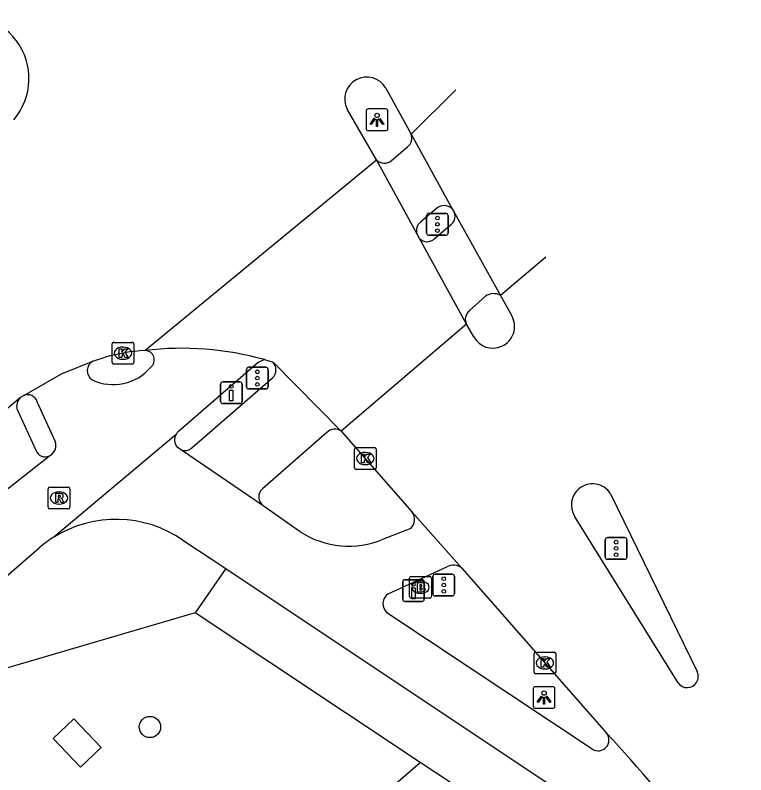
# Model space of a CAD drawing. Extents: x 159053 to 160041, y 380450 to 381422.
# Drawn here: x 159201.44 to 159235.06, y 381228.97 to 381263.94 of the extents above; entities that cross this region are included whole.
import ezdxf

# ---------------------------------------------------------------- set-up
doc = ezdxf.new("R2010")
doc.units = 0
for name, color, linetype in [('IMGEO_Boom', 7, 'Continuous'), ('IMGEO_Brandkraan', 7, 'Continuous'), ('IMGEO_Drukknoppaal', 7, 'Continuous'), ('IMGEO_Fietspad_gesloten', 7, 'Continuous'), ('IMGEO_Kolk', 7, 'Continuous'), ('IMGEO_Lichtpunt', 7, 'Continuous'), ('IMGEO_Rijbaan_lokaal_gesloten', 7, 'Continuous'), ('IMGEO_Rijbaan_regionaal_gesloten', 7, 'Continuous'), ('IMGEO_Rioolput', 7, 'Continuous'), ('IMGEO_Verkeersregelinstallatiepaal', 7, 'Continuous'), ('IMGEO_Voetpad_gesloten', 7, 'Continuous'), ('IMGEO_Voetpad_open', 7, 'Continuous')]:
    doc.layers.add(name, color=color, linetype=linetype)

msp = doc.modelspace()

# ---------------------------------------------------------------- linework, layer by layer
at = {"layer": 'IMGEO_Boom'}
msp.add_circle((159207.639, 381231.172), 0.489, dxfattribs=at)
at = {"layer": 'IMGEO_Brandkraan'}
for p, q in [((159219.588, 381237.175), (159219.588, 381238.027)), ((159219.663, 381238.101), (159220.515, 381238.101)), ((159220.589, 381238.027), (159220.589, 381237.175)), ((159220.076, 381237.881), (159220.101, 381237.881)), ((159220.099, 381237.321), (159220.074, 381237.321)), ((159220.515, 381237.101), (159219.663, 381237.101))]:
    msp.add_line(p, q, dxfattribs=at)
for points in [[(159219.588, 381237.175), (159219.588, 381238.027)], [(159219.663, 381238.101), (159220.515, 381238.101)], [(159220.589, 381238.027), (159220.589, 381237.175)], [(159219.936, 381237.801), (159219.936, 381237.401), (159220.149, 381237.401)], [(159220.167, 381237.801), (159219.936, 381237.801)], [(159220.115, 381237.72), (159220.061, 381237.72), (159220.061, 381237.644)], [(159220.061, 381237.644), (159220.114, 381237.644)], [(159220.123, 381237.568), (159220.061, 381237.568), (159220.061, 381237.487)], [(159220.061, 381237.487), (159220.123, 381237.487)], [(159220.515, 381237.101), (159219.663, 381237.101)]]:
    msp.add_lwpolyline(points, dxfattribs=at)
for centre, radius, start, end in [((159219.665, 381238.025), 0.0765, 91.552, 178.448), ((159219.665, 381238.025), 0.0765, 91.552, 178.448), ((159220.513, 381238.025), 0.0765, 1.552, 88.448), ((159220.513, 381238.025), 0.0765, 1.552, 88.448), ((159220.116, 381237.682), 0.0379, 267.8285, 90.9355), ((159220.171, 381237.656), 0.145, 59.4692, 91.5367), ((159220.196, 381237.703), 0.0922, 285.5137, 58.1501), ((159220.124, 381237.527), 0.0404, 269.8759, 90.5077), ((159220.155, 381237.652), 0.251, 268.6676, 293.5347), ((159220.201, 381237.511), 0.105, 301.3115, 78.989), ((159219.665, 381237.177), 0.0765, 181.552, 268.448), ((159219.665, 381237.177), 0.0765, 181.552, 268.448), ((159220.513, 381237.177), 0.0765, 271.552, 358.448), ((159220.513, 381237.177), 0.0765, 271.552, 358.448)]:
    msp.add_arc(centre, radius, start, end, dxfattribs=at)
for centre, major_axis, ratio, start_param, end_param in [((159220.075, 381237.601), (-0.387, 0.002), 0.722429, 4.712389, 7.853982), ((159220.1, 381237.601), (-0.39, 0.002), 0.717154, 1.570796, 4.712389)]:
    msp.add_ellipse(centre, major_axis=major_axis, ratio=ratio, start_param=start_param, end_param=end_param, dxfattribs=at)
at = {"layer": 'IMGEO_Drukknoppaal'}
for p, q in [((159210.888, 381246.159), (159210.888, 381246.959)), ((159210.888, 381246.959), (159210.888, 381246.159)), ((159210.988, 381247.059), (159211.778, 381247.059)), ((159211.778, 381247.059), (159210.988, 381247.059)), ((159211.878, 381246.959), (159211.878, 381246.159)), ((159211.878, 381246.159), (159211.878, 381246.959)), ((159211.778, 381246.059), (159210.988, 381246.059)), ((159210.988, 381246.059), (159211.778, 381246.059)), ((159219.27, 381237.053), (159219.27, 381237.853)), ((159219.27, 381237.853), (159219.27, 381237.053)), ((159219.37, 381237.953), (159220.16, 381237.953)), ((159220.16, 381237.953), (159219.37, 381237.953)), ((159220.26, 381237.853), (159220.26, 381237.053)), ((159220.26, 381237.053), (159220.26, 381237.853)), ((159220.16, 381236.953), (159219.37, 381236.953)), ((159219.37, 381236.953), (159220.16, 381236.953))]:
    msp.add_line(p, q, dxfattribs=at)
for points in [[(159211.458, 381246.684), (159211.458, 381246.184), (159211.308, 381246.184), (159211.308, 381246.684), (159211.458, 381246.684)], [(159219.84, 381237.578), (159219.84, 381237.078), (159219.69, 381237.078), (159219.69, 381237.578), (159219.84, 381237.578)]]:
    msp.add_lwpolyline(points, dxfattribs=at)
for centre in [(159211.383, 381246.849), (159219.765, 381237.743)]:
    msp.add_circle(centre, 0.085, dxfattribs=at)
for centre, start, end in [((159210.988, 381246.959), 90, 180), ((159210.988, 381246.959), 90, 180), ((159211.778, 381246.959), 0, 90), ((159211.778, 381246.959), 360, 90), ((159210.988, 381246.159), 180, 270), ((159210.988, 381246.159), 180, 270), ((159211.778, 381246.159), 270, 0), ((159211.778, 381246.159), 270, 0), ((159219.37, 381237.853), 90, 180), ((159219.37, 381237.853), 90, 180), ((159220.16, 381237.853), 0, 90), ((159220.16, 381237.853), 360, 90), ((159219.37, 381237.053), 180, 270), ((159219.37, 381237.053), 180, 270), ((159220.16, 381237.053), 270, 0), ((159220.16, 381237.053), 270, 0)]:
    msp.add_arc(centre, 0.1, start, end, dxfattribs=at)
at = {"layer": 'IMGEO_Fietspad_gesloten'}
for points in [[(159218.759, 381257.252), (159219.496, 381257.879)], [(159220.837, 381255.05), (159220.084, 381254.408)], [(159212.916, 381248.083), (159212.619, 381247.957), (159208.942, 381244.766)], [(159203.277, 381244.327), (159202.454, 381246.147)], [(159208.841, 381244.641), (159203.22, 381239.915)], [(159209.092, 381243.919), (159208.895, 381244.053)], [(159199.551, 381240.945), (159203.02, 381243.648)], [(159212.857, 381241.353), (159209.092, 381243.919)], [(159214.549, 381240.159), (159212.857, 381241.353)], [(159219.643, 381240.314), (159218.378, 381239.816)], [(159209.158, 381239.776), (159211.127, 381238.462)], [(159108.979, 381159.184), (159130.347, 381177.389), (159158.844, 381201.787), (159182.496, 381222.154), (159195.92, 381233.637), (159197.05, 381234.658), (159202.543, 381239.42)], [(159211.127, 381238.462), (159227.522, 381227.526), (159228.488, 381226.814)], [(159218.604, 381237.302), (159221.299, 381238.541)], [(159227.994, 381230.153), (159218.543, 381236.433)]]:
    msp.add_lwpolyline(points, dxfattribs=at)
for centre, radius, start, end in [((159219.181, 381258.28), 0.51, 308.1709, 21.3354), ((159218.427, 381257.623), 0.498, 222.1709, 311.7864), ((159221.179, 381254.643), 0.532, 46.3045, 129.9795), ((159220.426, 381254.012), 0.524, 130.7879, 193.9932), ((159207.406, 381248.069), 0.433, 309.2038, 89.4028), ((159205.254, 381247.572), 0.5, 118.3675, 236.008), ((159205.954, 381249.193), 2.26, 244.2868, 319.787), ((159202, 381245.991), 0.48, 18.9592, 110.6652), ((159209.242, 381244.42), 0.458, 130.9538, 151.1697), ((159202.772, 381244.13), 0.542, 297.2057, 21.3312), ((159209.281, 381244.385), 0.509, 149.782, 220.7122), ((159219.226, 381240.728), 0.588, 315.2643, 34.816), ((159206.082, 381235.295), 5.435, 55.5374, 121.7807), ((159216.791, 381243.647), 4.147, 237.265, 292.4972), ((159206.021, 381235.374), 5.335, 121.665, 130.681), ((159221.605, 381238.026), 0.599, 49.8704, 120.7119), ((159218.917, 381236.843), 0.555, 124.2917, 227.6777), ((159228.263, 381230.573), 0.499, 237.3989, 38.1242)]:
    msp.add_arc(centre, radius, start, end, dxfattribs=at)
at = {"layer": 'IMGEO_Kolk'}
for p, q in [((159205.974, 381248.88), (159206.826, 381248.88)), ((159205.899, 381247.954), (159205.899, 381248.806)), ((159206.387, 381248.66), (159206.412, 381248.66)), ((159206.9, 381248.806), (159206.9, 381247.954)), ((159206.826, 381247.88), (159205.974, 381247.88)), ((159206.41, 381248.1), (159206.385, 381248.1)), ((159217.052, 381243.105), (159217.052, 381243.957)), ((159217.127, 381244.031), (159217.979, 381244.031)), ((159218.053, 381243.957), (159218.053, 381243.105)), ((159217.54, 381243.811), (159217.565, 381243.811)), ((159217.563, 381243.251), (159217.538, 381243.251)), ((159217.979, 381243.031), (159217.127, 381243.031)), ((159225.314, 381233.695), (159225.314, 381234.547)), ((159225.389, 381234.621), (159226.241, 381234.621)), ((159226.315, 381234.547), (159226.315, 381233.695)), ((159225.802, 381234.401), (159225.827, 381234.401)), ((159225.825, 381233.841), (159225.8, 381233.841)), ((159226.241, 381233.621), (159225.389, 381233.621))]:
    msp.add_line(p, q, dxfattribs=at)
for points in [[(159205.974, 381248.88), (159206.826, 381248.88)], [(159205.899, 381247.954), (159205.899, 381248.806)], [(159206.22, 381248.58), (159206.343, 381248.58), (159206.343, 381248.429), (159206.473, 381248.58), (159206.637, 381248.58), (159206.491, 381248.429), (159206.644, 381248.18), (159206.492, 381248.18), (159206.407, 381248.344), (159206.343, 381248.277), (159206.343, 381248.18), (159206.22, 381248.18), (159206.22, 381248.58)], [(159206.9, 381248.806), (159206.9, 381247.954)], [(159206.826, 381247.88), (159205.974, 381247.88)], [(159217.052, 381243.105), (159217.052, 381243.957)], [(159217.127, 381244.031), (159217.979, 381244.031)], [(159218.053, 381243.957), (159218.053, 381243.105)], [(159217.373, 381243.731), (159217.496, 381243.731), (159217.496, 381243.58), (159217.626, 381243.731), (159217.79, 381243.731), (159217.644, 381243.58), (159217.797, 381243.331), (159217.645, 381243.331), (159217.56, 381243.495), (159217.496, 381243.428), (159217.496, 381243.331), (159217.373, 381243.331), (159217.373, 381243.731)], [(159217.979, 381243.031), (159217.127, 381243.031)], [(159225.314, 381233.695), (159225.314, 381234.547)], [(159225.389, 381234.621), (159226.241, 381234.621)], [(159226.315, 381234.547), (159226.315, 381233.695)], [(159225.635, 381234.321), (159225.758, 381234.321), (159225.758, 381234.17), (159225.888, 381234.321), (159226.052, 381234.321), (159225.906, 381234.17), (159226.059, 381233.921), (159225.907, 381233.921), (159225.822, 381234.085), (159225.758, 381234.018), (159225.758, 381233.921), (159225.635, 381233.921), (159225.635, 381234.321)], [(159226.241, 381233.621), (159225.389, 381233.621)]]:
    msp.add_lwpolyline(points, dxfattribs=at)
for centre, start, end in [((159205.976, 381248.804), 91.552, 178.448), ((159205.976, 381248.804), 91.552, 178.448), ((159206.824, 381248.804), 1.552, 88.448), ((159206.824, 381248.804), 1.552, 88.448), ((159205.976, 381247.956), 181.552, 268.448), ((159205.976, 381247.956), 181.552, 268.448), ((159206.824, 381247.956), 271.552, 358.448), ((159206.824, 381247.956), 271.552, 358.448), ((159217.129, 381243.955), 91.552, 178.448), ((159217.129, 381243.955), 91.552, 178.448), ((159217.977, 381243.955), 1.552, 88.448), ((159217.977, 381243.955), 1.552, 88.448), ((159217.129, 381243.107), 181.552, 268.448), ((159217.129, 381243.107), 181.552, 268.448), ((159217.977, 381243.107), 271.552, 358.448), ((159217.977, 381243.107), 271.552, 358.448), ((159225.391, 381234.545), 91.552, 178.448), ((159225.391, 381234.545), 91.552, 178.448), ((159226.239, 381234.545), 1.552, 88.448), ((159226.239, 381234.545), 1.552, 88.448), ((159225.391, 381233.697), 181.552, 268.448), ((159225.391, 381233.697), 181.552, 268.448), ((159226.239, 381233.697), 271.552, 358.448), ((159226.239, 381233.697), 271.552, 358.448)]:
    msp.add_arc(centre, 0.0765, start, end, dxfattribs=at)
for centre, major_axis, ratio, start_param, end_param in [((159206.386, 381248.38), (-0.387, 0.002), 0.722429, 4.712389, 7.853982), ((159206.411, 381248.38), (-0.39, 0.002), 0.717154, 1.570796, 4.712389), ((159217.539, 381243.531), (-0.387, 0.002), 0.722429, 4.712389, 7.853982), ((159217.564, 381243.531), (-0.39, 0.002), 0.717154, 1.570796, 4.712389), ((159225.801, 381234.121), (-0.387, 0.002), 0.722429, 4.712389, 7.853982), ((159225.826, 381234.121), (-0.39, 0.002), 0.717154, 1.570796, 4.712389)]:
    msp.add_ellipse(centre, major_axis=major_axis, ratio=ratio, start_param=start_param, end_param=end_param, dxfattribs=at)
at = {"layer": 'IMGEO_Lichtpunt'}
for p, q in [((159217.59, 381259.529), (159217.59, 381258.722)), ((159217.59, 381259.529), (159217.59, 381258.722)), ((159218.492, 381259.624), (159217.684, 381259.624)), ((159218.492, 381259.624), (159217.684, 381259.624)), ((159218.586, 381258.722), (159218.586, 381259.529)), ((159218.586, 381258.722), (159218.586, 381259.529)), ((159217.684, 381258.628), (159218.492, 381258.628)), ((159217.684, 381258.628), (159218.492, 381258.628)), ((159225.277, 381232.931), (159225.277, 381232.124)), ((159225.277, 381232.931), (159225.277, 381232.124)), ((159226.179, 381233.026), (159225.371, 381233.026)), ((159226.179, 381233.026), (159225.371, 381233.026)), ((159226.273, 381232.124), (159226.273, 381232.931)), ((159226.273, 381232.124), (159226.273, 381232.931)), ((159225.371, 381232.03), (159226.179, 381232.03)), ((159225.371, 381232.03), (159226.179, 381232.03))]:
    msp.add_line(p, q, dxfattribs=at)
for points in [[(159217.964, 381259.193), (159218.003, 381259.165), (159217.815, 381258.903), (159217.777, 381258.93), (159217.964, 381259.193)], [(159218.066, 381259.145), (159218.113, 381259.145), (159218.113, 381258.823), (159218.066, 381258.823), (159218.066, 381259.145)], [(159218.176, 381259.165), (159218.214, 381259.192), (159218.401, 381258.93), (159218.362, 381258.902), (159218.176, 381259.165)], [(159225.651, 381232.595), (159225.69, 381232.567), (159225.502, 381232.305), (159225.464, 381232.332), (159225.651, 381232.595)], [(159225.753, 381232.547), (159225.8, 381232.547), (159225.8, 381232.225), (159225.753, 381232.225), (159225.753, 381232.547)], [(159225.863, 381232.567), (159225.901, 381232.594), (159226.088, 381232.332), (159226.049, 381232.304), (159225.863, 381232.567)]]:
    msp.add_lwpolyline(points, dxfattribs=at)
for centre in [(159218.089, 381259.327), (159225.776, 381232.729)]:
    msp.add_circle(centre, 0.0994, dxfattribs=at)
for centre, start, end in [((159217.684, 381259.529), 90, 180), ((159217.684, 381259.529), 90, 180), ((159218.492, 381259.529), 0, 90), ((159218.492, 381259.529), 0, 90), ((159217.684, 381258.722), 180, 270), ((159217.684, 381258.722), 180, 270), ((159218.492, 381258.722), 270, 0), ((159218.492, 381258.722), 270, 360), ((159225.371, 381232.931), 90, 180), ((159225.371, 381232.931), 90, 180), ((159226.179, 381232.931), 0, 90), ((159226.179, 381232.931), 0, 90), ((159225.371, 381232.124), 180, 270), ((159225.371, 381232.124), 180, 270), ((159226.179, 381232.124), 270, 0), ((159226.179, 381232.124), 270, 360)]:
    msp.add_arc(centre, 0.0946, start, end, dxfattribs=at)
at = {"layer": 'IMGEO_Rijbaan_lokaal_gesloten'}
for points in [[(159219.656, 381258.466), (159221.546, 381255.027)], [(159219.918, 381253.885), (159218.058, 381257.289)], [(159221.546, 381255.027), (159221.647, 381254.845)], [(159221.647, 381254.845), (159223.764, 381251.041)], [(159220.044, 381253.654), (159219.918, 381253.885)], [(159222.208, 381249.711), (159220.044, 381253.654)], [(159225.857, 381252.808), (159223.764, 381251.041)], [(159223.764, 381251.041), (159224.288, 381250.095)], [(159222.208, 381249.711), (159216.446, 381244.798)], [(159222.548, 381249.131), (159222.208, 381249.711)], [(159212.916, 381248.083), (159213.31, 381247.966)], [(159213.31, 381247.966), (159216.446, 381244.798)], [(159216.446, 381244.798), (159219.708, 381241.063)], [(159228.832, 381241.909), (159232.813, 381233.724)], [(159219.708, 381241.063), (159221.991, 381238.484)], [(159231.946, 381233.208), (159227.173, 381240.883)], [(159221.991, 381238.484), (159228.655, 381230.881)]]:
    msp.add_lwpolyline(points, dxfattribs=at)
for centre, radius, start, end in [((159223.42, 381249.606), 0.996, 294.1106, 29.3887), ((159223.423, 381249.607), 0.996, 208.5681, 293.9449), ((159209.12, 381234.577), 14.029, 74.2994, 96.9955), ((159228.006, 381241.391), 0.975, 32.0812, 130.5503), ((159228.007, 381241.39), 0.977, 130.5928, 211.3018), ((159232.369, 381233.487), 0.503, 327.8124, 28.1049), ((159232.367, 381233.487), 0.505, 213.5294, 327.9552), ((159178.831, 381184.36), 68.166, 31.87413, 43.03593)]:
    msp.add_arc(centre, radius, start, end, dxfattribs=at)
at = {"layer": 'IMGEO_Rijbaan_regionaal_gesloten'}
for points in [[(159218.495, 381260.583), (159219.656, 381258.466)], [(159219.656, 381258.466), (159221.719, 381260.512)], [(159218.058, 381257.289), (159216.716, 381259.608)], [(159207.411, 381248.502), (159218.058, 381257.289)], [(159205.016, 381248.012), (159205.579, 381248.19)], [(159201.831, 381246.44), (159203.573, 381247.426), (159205.016, 381248.012)], [(159201.689, 381246.36), (159201.831, 381246.44)], [(159198.149, 381243.375), (159201.689, 381246.36)]]:
    msp.add_lwpolyline(points, dxfattribs=at)
for centre, radius, start, end in [((159199.153, 381261.024), 2.918, 319.513, 113.7635), ((159217.615, 381260.077), 1.015, 29.9004, 207.5504), ((159207.791, 381240.737), 7.774, 92.8004, 106.5297)]:
    msp.add_arc(centre, radius, start, end, dxfattribs=at)
at = {"layer": 'IMGEO_Rioolput'}
for p, q in [((159203.029, 381242.215), (159203.881, 381242.215)), ((159202.954, 381241.289), (159202.954, 381242.141)), ((159203.442, 381241.995), (159203.467, 381241.995)), ((159203.955, 381242.141), (159203.955, 381241.289)), ((159203.881, 381241.215), (159203.029, 381241.215)), ((159203.465, 381241.435), (159203.44, 381241.435))]:
    msp.add_line(p, q, dxfattribs=at)
for points in [[(159203.029, 381242.215), (159203.881, 381242.215)], [(159202.954, 381241.289), (159202.954, 381242.141)], [(159203.543, 381241.913), (159203.291, 381241.915), (159203.291, 381241.515)], [(159203.955, 381242.141), (159203.955, 381241.289)], [(159203.291, 381241.515), (159203.415, 381241.515), (159203.415, 381241.677), (159203.426, 381241.677)], [(159203.469, 381241.834), (159203.415, 381241.834), (159203.415, 381241.753)], [(159203.415, 381241.753), (159203.467, 381241.753)], [(159203.473, 381241.648), (159203.544, 381241.515), (159203.684, 381241.515), (159203.619, 381241.641)], [(159203.881, 381241.215), (159203.029, 381241.215)]]:
    msp.add_lwpolyline(points, dxfattribs=at)
for centre, radius, start, end in [((159203.031, 381242.139), 0.0765, 91.552, 178.448), ((159203.031, 381242.139), 0.0765, 91.552, 178.448), ((159203.879, 381242.139), 0.0765, 1.552, 88.448), ((159203.879, 381242.139), 0.0765, 1.552, 88.448), ((159203.542, 381241.803), 0.109, 350.3612, 89.416), ((159203.425, 381241.624), 0.0533, 26.0293, 88.6989), ((159203.451, 381241.942), 0.19, 274.7715, 282.9687), ((159203.475, 381241.738), 0.0964, 77.0061, 93.1865), ((159203.489, 381241.795), 0.0378, 276.6634, 79.6772), ((159203.54, 381241.803), 0.112, 277.5842, 350.9817), ((159203.524, 381241.588), 0.108, 29.5134, 73.7905), ((159203.031, 381241.291), 0.0765, 181.552, 268.448), ((159203.031, 381241.291), 0.0765, 181.552, 268.448), ((159203.879, 381241.291), 0.0765, 271.552, 358.448), ((159203.879, 381241.291), 0.0765, 271.552, 358.448)]:
    msp.add_arc(centre, radius, start, end, dxfattribs=at)
for centre, major_axis, ratio, start_param, end_param in [((159203.441, 381241.715), (-0.387, 0.002), 0.722429, 4.712389, 7.853982), ((159203.466, 381241.715), (-0.39, 0.002), 0.717154, 1.570796, 4.712389)]:
    msp.add_ellipse(centre, major_axis=major_axis, ratio=ratio, start_param=start_param, end_param=end_param, dxfattribs=at)
at = {"layer": 'IMGEO_Verkeersregelinstallatiepaal'}
for p, q in [((159220.472, 381254.812), (159221.262, 381254.812)), ((159221.262, 381254.812), (159220.472, 381254.812)), ((159220.372, 381253.912), (159220.372, 381254.712)), ((159220.372, 381254.712), (159220.372, 381253.912)), ((159221.362, 381254.712), (159221.362, 381253.912)), ((159221.362, 381253.912), (159221.362, 381254.712)), ((159221.262, 381253.812), (159220.472, 381253.812)), ((159220.472, 381253.812), (159221.262, 381253.812)), ((159212.086, 381246.832), (159212.086, 381247.632)), ((159212.086, 381247.632), (159212.086, 381246.832)), ((159212.186, 381247.732), (159212.976, 381247.732)), ((159212.976, 381247.732), (159212.186, 381247.732)), ((159213.076, 381247.632), (159213.076, 381246.832)), ((159213.076, 381246.832), (159213.076, 381247.632)), ((159212.976, 381246.732), (159212.186, 381246.732)), ((159212.186, 381246.732), (159212.976, 381246.732)), ((159228.594, 381238.99), (159228.594, 381239.79)), ((159228.594, 381239.79), (159228.594, 381238.99)), ((159228.694, 381239.89), (159229.484, 381239.89)), ((159229.484, 381239.89), (159228.694, 381239.89)), ((159229.584, 381239.79), (159229.584, 381238.99)), ((159229.584, 381238.99), (159229.584, 381239.79)), ((159229.484, 381238.89), (159228.694, 381238.89)), ((159228.694, 381238.89), (159229.484, 381238.89)), ((159220.664, 381237.304), (159220.664, 381238.104)), ((159220.664, 381238.104), (159220.664, 381237.304)), ((159220.764, 381238.204), (159221.554, 381238.204)), ((159221.554, 381238.204), (159220.764, 381238.204)), ((159221.654, 381238.104), (159221.654, 381237.304)), ((159221.654, 381237.304), (159221.654, 381238.104)), ((159221.554, 381237.204), (159220.764, 381237.204)), ((159220.764, 381237.204), (159221.554, 381237.204))]:
    msp.add_line(p, q, dxfattribs=at)
for centre in [(159220.867, 381254.602), (159220.867, 381254.312), (159220.867, 381254.022), (159212.581, 381247.522), (159212.581, 381247.232), (159212.581, 381246.942), (159229.089, 381239.68), (159229.089, 381239.39), (159229.089, 381239.1), (159221.159, 381237.994), (159221.159, 381237.704), (159221.159, 381237.414)]:
    msp.add_circle(centre, 0.085, dxfattribs=at)
for centre, start, end in [((159220.472, 381254.712), 90, 180), ((159220.472, 381254.712), 90, 180), ((159221.262, 381254.712), 0, 90), ((159221.262, 381254.712), 360, 90), ((159220.472, 381253.912), 180, 270), ((159220.472, 381253.912), 180, 270), ((159221.262, 381253.912), 270, 0), ((159221.262, 381253.912), 270, 0), ((159212.186, 381247.632), 90, 180), ((159212.186, 381247.632), 90, 180), ((159212.976, 381247.632), 0, 90), ((159212.976, 381247.632), 360, 90), ((159212.186, 381246.832), 180, 270), ((159212.186, 381246.832), 180, 270), ((159212.976, 381246.832), 270, 0), ((159212.976, 381246.832), 270, 0), ((159228.694, 381239.79), 90, 180), ((159228.694, 381239.79), 90, 180), ((159229.484, 381239.79), 0, 90), ((159229.484, 381239.79), 360, 90), ((159228.694, 381238.99), 180, 270), ((159228.694, 381238.99), 180, 270), ((159229.484, 381238.99), 270, 0), ((159229.484, 381238.99), 270, 0), ((159220.764, 381238.104), 90, 180), ((159220.764, 381238.104), 90, 180), ((159221.554, 381238.104), 0, 90), ((159221.554, 381238.104), 360, 90), ((159220.764, 381237.304), 180, 270), ((159220.764, 381237.304), 180, 270), ((159221.554, 381237.304), 270, 0), ((159221.554, 381237.304), 270, 0)]:
    msp.add_arc(centre, 0.1, start, end, dxfattribs=at)
at = {"layer": 'IMGEO_Voetpad_gesloten'}
for points in [[(159220.723, 381253.651), (159221.452, 381254.274)], [(159223.087, 381251.001), (159222.336, 381250.323)], [(159209.576, 381244.033), (159213.286, 381247.245)], [(159201.538, 381245.757), (159202.391, 381243.912)], [(159215.783, 381244.736), (159215.285, 381244.3), (159212.818, 381242.136)]]:
    msp.add_lwpolyline(points, dxfattribs=at)
for centre, radius, start, end in [((159221.212, 381254.675), 0.468, 300.9572, 21.3321), ((159220.385, 381253.989), 0.478, 224.4953, 314.9984), ((159223.456, 381250.498), 0.624, 60.4723, 126.2904), ((159222.643, 381249.939), 0.491, 128.6426, 207.7311), ((159212.908, 381247.618), 0.532, 315.372, 40.815), ((159202.076, 381245.943), 0.57, 132.8672, 199.0156), ((159216.156, 381244.323), 0.557, 58.622, 132.0629), ((159209.245, 381244.353), 0.46, 250.5246, 315.9828), ((159202.828, 381244.072), 0.466, 200.1546, 294.3085), ((159213.137, 381241.759), 0.493, 130.251, 235.4519)]:
    msp.add_arc(centre, radius, start, end, dxfattribs=at)
at = {"layer": 'IMGEO_Voetpad_open'}
for points in [[(159211.127, 381238.462), (159209.72, 381236.419)], [(159209.72, 381236.419), (159201.154, 381233.903), (159199.656, 381233.519), (159159.622, 381199.152)], [(159220.079, 381229.536), (159209.72, 381236.419)], [(159203.183, 381230.634), (159204.133, 381231.544), (159205.389, 381230.233), (159204.439, 381229.323), (159203.183, 381230.634)], [(159159.622, 381199.152), (159170.031, 381186.931), (159209.242, 381220.546), (159209.424, 381220.333), (159220.079, 381229.536)], [(159221.471, 381228.616), (159220.079, 381229.536)]]:
    msp.add_lwpolyline(points, dxfattribs=at)

doc.saveas('drawing.dxf')
